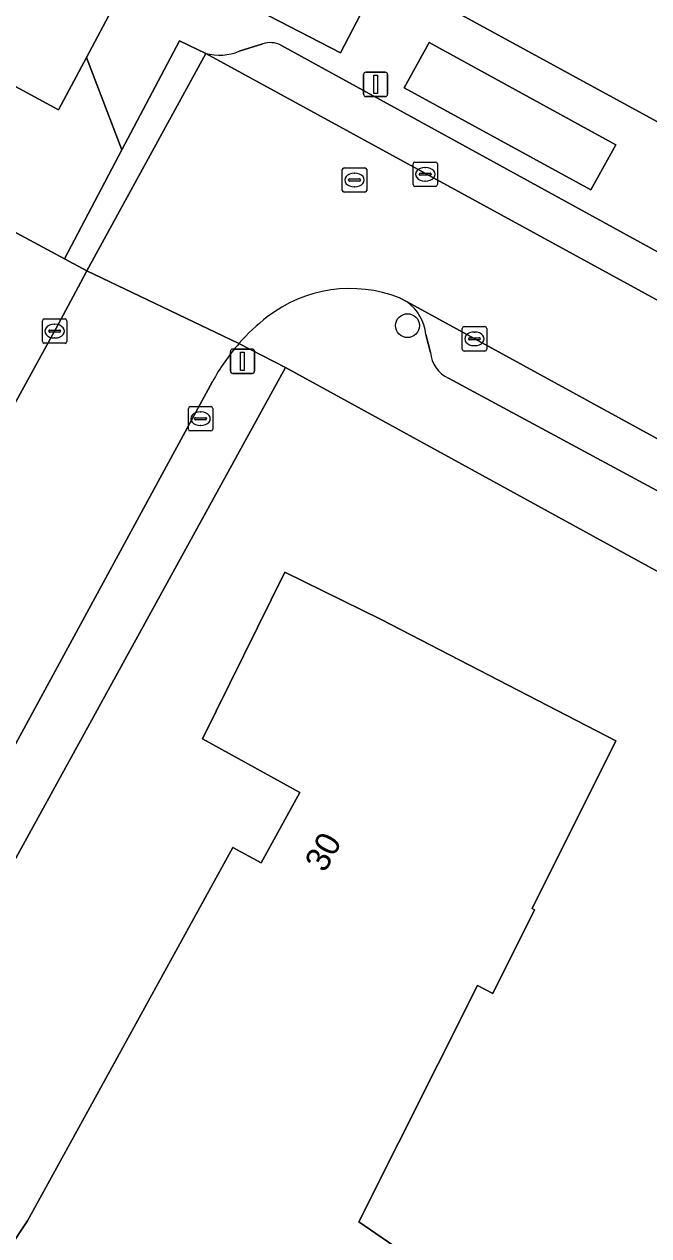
# Model space of a CAD drawing. Extents: x 158352 to 159489, y 383828 to 384603.
# Drawn here: x 158907.03 to 158932.65, y 383999.38 to 384049.08 of the extents above; entities that cross this region are included whole.
import ezdxf

# ---------------------------------------------------------------- set-up
doc = ezdxf.new("R2010")
doc.units = 0
for name, color, linetype in [('IMGEO_Boom', 7, 'Continuous'), ('IMGEO_Erf', 7, 'Continuous'), ('IMGEO_Groenvoorziening', 7, 'Continuous'), ('IMGEO_Kolk', 7, 'Continuous'), ('IMGEO_Lichtmast', 7, 'Continuous'), ('IMGEO_Pand', 7, 'Continuous'), ('IMGEO_Pand_nummerreeks', 7, 'Continuous'), ('IMGEO_Parkeervlak_open', 7, 'Continuous'), ('IMGEO_Rijbaan_lokaal_open', 7, 'Continuous'), ('IMGEO_Rioolput', 7, 'Continuous'), ('IMGEO_Voetpad_open', 7, 'Continuous')]:
    doc.layers.add(name, color=color, linetype=linetype)

msp = doc.modelspace()

# ---------------------------------------------------------------- linework, layer by layer
at = {"layer": 'IMGEO_Boom'}
msp.add_circle((158922.748, 384036.717), 0.489, dxfattribs=at)
at = {"layer": 'IMGEO_Erf'}
msp.add_lwpolyline([(158930.874, 384052.184), (158925.883, 384054.914), (158920.892, 384057.645), (158915.9, 384060.376), (158910.806, 384063.163), (158908.297, 384058.564), (158912.402, 384056.324), (158913.714, 384055.608), (158936.495, 384043.18), (158948.427, 384036.625), (158950.943, 384041.204), (158945.847, 384043.992), (158940.856, 384046.723), (158935.865, 384049.453)], close=True, dxfattribs=at)
for points in [[(158968.65, 384007.096), (158917.741, 384035.003), (158898.498, 384000), (158894.938, 383993.524)], [(158904.731, 383996.342), (158907.165, 384000), (158915.589, 384015.312), (158916.747, 384014.677), (158918.335, 384017.567), (158914.337, 384019.763), (158917.72, 384026.602), (158921.674, 384024.656), (158931.3, 384019.683), (158927.862, 384012.803), (158927.963, 384012.748), (158926.252, 384009.324), (158925.617, 384009.642), (158920.747, 383999.959), (158928.074, 383994.931)]]:
    msp.add_lwpolyline(points, dxfattribs=at)
at = {"layer": 'IMGEO_Groenvoorziening'}
for points in [[(158920.981, 384049.8), (158914.283, 384053.266), (158913.306, 384051.378), (158920.004, 384047.912)], [(158931.289, 384044.139), (158923.632, 384048.327), (158922.619, 384046.475), (158930.276, 384042.287)]]:
    msp.add_lwpolyline(points, close=True, dxfattribs=at)
at = {"layer": 'IMGEO_Kolk'}
for p, q in [((158922.976, 384042.501), (158922.976, 384043.353)), ((158923.051, 384043.427), (158923.903, 384043.427)), ((158923.464, 384043.207), (158923.489, 384043.207)), ((158923.977, 384043.353), (158923.977, 384042.501)), ((158923.235, 384042.921), (158923.235, 384042.933)), ((158923.673, 384042.884), (158923.275, 384042.884)), ((158923.278, 384042.97), (158923.676, 384042.97)), ((158923.487, 384042.647), (158923.462, 384042.647)), ((158923.719, 384042.933), (158923.719, 384042.921)), ((158923.903, 384042.427), (158923.051, 384042.427)), ((158907.774, 384036.066), (158907.774, 384036.918)), ((158907.849, 384036.992), (158908.701, 384036.992)), ((158908.076, 384036.535), (158908.474, 384036.535)), ((158908.262, 384036.772), (158908.287, 384036.772)), ((158908.775, 384036.918), (158908.775, 384036.066)), ((158924.996, 384035.75), (158924.996, 384036.602)), ((158925.071, 384036.676), (158925.923, 384036.676)), ((158925.997, 384036.602), (158925.997, 384035.75)), ((158908.033, 384036.486), (158908.033, 384036.498)), ((158908.471, 384036.449), (158908.073, 384036.449)), ((158908.285, 384036.212), (158908.26, 384036.212)), ((158908.517, 384036.498), (158908.517, 384036.486)), ((158925.255, 384036.17), (158925.255, 384036.182)), ((158925.693, 384036.133), (158925.295, 384036.133)), ((158925.298, 384036.219), (158925.696, 384036.219)), ((158925.484, 384036.456), (158925.509, 384036.456)), ((158925.739, 384036.182), (158925.739, 384036.17)), ((158908.701, 384035.992), (158907.849, 384035.992)), ((158925.923, 384035.676), (158925.071, 384035.676)), ((158925.507, 384035.896), (158925.482, 384035.896)), ((158913.76, 384032.473), (158913.76, 384033.325)), ((158913.835, 384033.399), (158914.687, 384033.399)), ((158914.248, 384033.179), (158914.273, 384033.179)), ((158914.761, 384033.325), (158914.761, 384032.473)), ((158914.019, 384032.893), (158914.019, 384032.905)), ((158914.457, 384032.856), (158914.059, 384032.856)), ((158914.062, 384032.942), (158914.46, 384032.942)), ((158914.271, 384032.619), (158914.246, 384032.619)), ((158914.503, 384032.905), (158914.503, 384032.893)), ((158914.687, 384032.399), (158913.835, 384032.399))]:
    msp.add_line(p, q, dxfattribs=at)
for points in [[(158922.976, 384042.501), (158922.976, 384043.353)], [(158923.051, 384043.427), (158923.903, 384043.427)], [(158923.977, 384043.353), (158923.977, 384042.501)], [(158923.903, 384042.427), (158923.051, 384042.427)], [(158907.774, 384036.066), (158907.774, 384036.918)], [(158907.849, 384036.992), (158908.701, 384036.992)], [(158908.775, 384036.918), (158908.775, 384036.066)], [(158924.996, 384035.75), (158924.996, 384036.602)], [(158925.071, 384036.676), (158925.923, 384036.676)], [(158925.997, 384036.602), (158925.997, 384035.75)], [(158908.701, 384035.992), (158907.849, 384035.992)], [(158925.923, 384035.676), (158925.071, 384035.676)], [(158913.76, 384032.473), (158913.76, 384033.325)], [(158913.835, 384033.399), (158914.687, 384033.399)], [(158914.761, 384033.325), (158914.761, 384032.473)], [(158914.687, 384032.399), (158913.835, 384032.399)]]:
    msp.add_lwpolyline(points, dxfattribs=at)
for centre, radius, start, end in [((158923.053, 384043.351), 0.0765, 91.552, 178.448), ((158923.053, 384043.351), 0.0765, 91.552, 178.448), ((158923.901, 384043.351), 0.0765, 1.552, 88.448), ((158923.901, 384043.351), 0.0765, 1.552, 88.448), ((158923.053, 384042.503), 0.0765, 181.552, 268.448), ((158923.053, 384042.503), 0.0765, 181.552, 268.448), ((158923.275, 384042.93), 0.0403, 85.8775, 175.7526), ((158923.272, 384042.92), 0.0366, 178.938, 274.7102), ((158923.676, 384042.927), 0.043, 264.8664, 352.4533), ((158923.68, 384042.932), 0.0386, 1.7309, 96.639), ((158923.901, 384042.503), 0.0765, 271.552, 358.448), ((158923.901, 384042.503), 0.0765, 271.552, 358.448), ((158907.851, 384036.916), 0.0765, 91.552, 178.448), ((158907.851, 384036.916), 0.0765, 91.552, 178.448), ((158908.073, 384036.495), 0.0403, 85.8775, 175.7526), ((158908.478, 384036.497), 0.0386, 1.7309, 96.639), ((158908.699, 384036.916), 0.0765, 1.552, 88.448), ((158908.699, 384036.916), 0.0765, 1.552, 88.448), ((158925.073, 384036.6), 0.0765, 91.552, 178.448), ((158925.073, 384036.6), 0.0765, 91.552, 178.448), ((158925.921, 384036.6), 0.0765, 1.552, 88.448), ((158925.921, 384036.6), 0.0765, 1.552, 88.448), ((158907.851, 384036.068), 0.0765, 181.552, 268.448), ((158907.851, 384036.068), 0.0765, 181.552, 268.448), ((158908.07, 384036.485), 0.0366, 178.938, 274.7102), ((158908.474, 384036.492), 0.043, 264.8664, 352.4533), ((158908.699, 384036.068), 0.0765, 271.552, 358.448), ((158908.699, 384036.068), 0.0765, 271.552, 358.448), ((158925.295, 384036.179), 0.0403, 85.8775, 175.7526), ((158925.292, 384036.169), 0.0366, 178.938, 274.7102), ((158925.696, 384036.176), 0.043, 264.8664, 352.4533), ((158925.7, 384036.181), 0.0386, 1.7309, 96.639), ((158925.073, 384035.752), 0.0765, 181.552, 268.448), ((158925.073, 384035.752), 0.0765, 181.552, 268.448), ((158925.921, 384035.752), 0.0765, 271.552, 358.448), ((158925.921, 384035.752), 0.0765, 271.552, 358.448), ((158913.837, 384033.323), 0.0765, 91.552, 178.448), ((158913.837, 384033.323), 0.0765, 91.552, 178.448), ((158914.685, 384033.323), 0.0765, 1.552, 88.448), ((158914.685, 384033.323), 0.0765, 1.552, 88.448), ((158914.059, 384032.902), 0.0403, 85.8775, 175.7526), ((158914.056, 384032.892), 0.0366, 178.938, 274.7102), ((158914.46, 384032.899), 0.043, 264.8664, 352.4533), ((158914.464, 384032.904), 0.0386, 1.7309, 96.639), ((158913.837, 384032.475), 0.0765, 181.552, 268.448), ((158913.837, 384032.475), 0.0765, 181.552, 268.448), ((158914.685, 384032.475), 0.0765, 271.552, 358.448), ((158914.685, 384032.475), 0.0765, 271.552, 358.448)]:
    msp.add_arc(centre, radius, start, end, dxfattribs=at)
for centre, major_axis, ratio, start_param, end_param in [((158923.463, 384042.927), (-0.387, 0.002), 0.722429, 4.712389, 7.853982), ((158923.488, 384042.927), (-0.39, 0.002), 0.717154, 1.570796, 4.712389), ((158908.261, 384036.492), (-0.387, 0.002), 0.722429, 4.712389, 7.853982), ((158908.286, 384036.492), (-0.39, 0.002), 0.717154, 1.570796, 4.712389), ((158925.483, 384036.176), (-0.387, 0.002), 0.722429, 4.712389, 7.853982), ((158925.508, 384036.176), (-0.39, 0.002), 0.717154, 1.570796, 4.712389), ((158914.247, 384032.899), (-0.387, 0.002), 0.722429, 4.712389, 7.853982), ((158914.272, 384032.899), (-0.39, 0.002), 0.717154, 1.570796, 4.712389)]:
    msp.add_ellipse(centre, major_axis=major_axis, ratio=ratio, start_param=start_param, end_param=end_param, dxfattribs=at)
at = {"layer": 'IMGEO_Lichtmast'}
for p, q in [((158920.945, 384046.216), (158920.945, 384047.016)), ((158920.945, 384047.016), (158920.945, 384046.216)), ((158921.045, 384047.116), (158921.835, 384047.116)), ((158921.835, 384047.116), (158921.045, 384047.116)), ((158921.935, 384047.016), (158921.935, 384046.216)), ((158921.935, 384046.216), (158921.935, 384047.016)), ((158921.835, 384046.116), (158921.045, 384046.116)), ((158921.045, 384046.116), (158921.835, 384046.116)), ((158915.486, 384034.858), (158915.486, 384035.658)), ((158915.486, 384035.658), (158915.486, 384034.858)), ((158915.586, 384035.758), (158916.376, 384035.758)), ((158916.376, 384035.758), (158915.586, 384035.758)), ((158916.476, 384035.658), (158916.476, 384034.858)), ((158916.476, 384034.858), (158916.476, 384035.658)), ((158916.376, 384034.758), (158915.586, 384034.758)), ((158915.586, 384034.758), (158916.376, 384034.758))]:
    msp.add_line(p, q, dxfattribs=at)
for points in [[(158921.365, 384046.991), (158921.515, 384046.991), (158921.515, 384046.241), (158921.365, 384046.241), (158921.365, 384046.991)], [(158915.906, 384035.633), (158916.056, 384035.633), (158916.056, 384034.883), (158915.906, 384034.883), (158915.906, 384035.633)]]:
    msp.add_lwpolyline(points, dxfattribs=at)
for centre, start, end in [((158921.045, 384047.016), 90, 180), ((158921.045, 384047.016), 90, 180), ((158921.835, 384047.016), 0, 90), ((158921.835, 384047.016), 360, 90), ((158921.045, 384046.216), 180, 270), ((158921.045, 384046.216), 180, 270), ((158921.835, 384046.216), 270, 0), ((158921.835, 384046.216), 270, 0), ((158915.586, 384035.658), 90, 180), ((158915.586, 384035.658), 90, 180), ((158916.376, 384035.658), 0, 90), ((158916.376, 384035.658), 360, 90), ((158915.586, 384034.858), 180, 270), ((158915.586, 384034.858), 180, 270), ((158916.376, 384034.858), 270, 0), ((158916.376, 384034.858), 270, 0)]:
    msp.add_arc(centre, 0.1, start, end, dxfattribs=at)
at = {"layer": 'IMGEO_Pand'}
for points in [[(158921.674, 384024.656), (158917.72, 384026.602), (158914.337, 384019.763), (158918.335, 384017.567), (158916.747, 384014.677), (158915.589, 384015.312), (158907.165, 384000), (158904.731, 383996.342), (158910.451, 383992.416), (158910.727, 383992.794), (158911.605, 383992.218), (158910.525, 383990.681)], [(158928.074, 383994.931), (158920.747, 383999.959), (158925.617, 384009.642), (158926.252, 384009.324), (158927.963, 384012.748), (158927.862, 384012.803), (158931.3, 384019.683), (158921.674, 384024.656)]]:
    msp.add_lwpolyline(points, dxfattribs=at)
at = {"layer": 'IMGEO_Parkeervlak_open'}
for points in [[(158916.816, 384048.284), (158915.85, 384047.976)], [(158943.064, 384034.186), (158942.428, 384034.574), (158917.554, 384048.229)], [(158914.472, 384047.888), (158944.608, 384031.418)], [(158942.249, 384027.016), (158922.734, 384037.688)], [(158923.503, 384036.355), (158923.698, 384035.62)], [(158924.428, 384034.558), (158939.06, 384026.67)]]:
    msp.add_lwpolyline(points, dxfattribs=at)
for centre, radius, start, end in [((158915.032, 384049.957), 2.144, 254.8671, 292.4409), ((158917.112, 384047.282), 1.045, 65.0059, 106.4698), ((158921.641, 384036.169), 1.871, 5.6996, 54.2612), ((158924.975, 384035.716), 1.281, 184.2931, 244.7148)]:
    msp.add_arc(centre, radius, start, end, dxfattribs=at)
at = {"layer": 'IMGEO_Rijbaan_lokaal_open'}
msp.add_lwpolyline([(158909.296, 384050.644), (158905.352, 384052.818), (158904.08, 384053.52), (158900.014, 384055.761), (158898.7, 384056.486), (158894.775, 384058.649), (158893.426, 384059.393), (158889.495, 384061.56), (158888.936, 384061.868), (158884.972, 384064.054), (158882.938, 384065.175), (158881.77, 384063.085), (158880.504, 384060.82), (158890.908, 384055.136), (158894.858, 384052.979), (158896.147, 384052.274), (158900.133, 384050.097), (158902.537, 384048.783), (158906.489, 384046.625), (158908.43, 384045.564), (158909.577, 384047.711), (158910.724, 384049.857)], close=True, dxfattribs=at)
for points in [[(158914.472, 384047.888), (158909.603, 384038.972), (158915.838, 384035.986)], [(158922.419, 384037.86), (158922.734, 384037.688), (158942.249, 384027.016), (158944.608, 384031.418), (158914.472, 384047.888)], [(158915.838, 384035.986), (158909.603, 384038.972), (158909.344, 384038.497), (158908.425, 384036.764), (158898.662, 384018.968), (158889.316, 384002.012), (158888.183, 384000), (158886.543, 383997.087)], [(158902.964, 384012.758), (158914.752, 384034.424)]]:
    msp.add_lwpolyline(points, dxfattribs=at)
for centre, radius, start, end in [((158920.398, 384032.68), 5.56, 68.6884, 127.7581), ((158922.179, 384030.419), 8.438, 127.9143, 138.7193), ((158922.174, 384030.422), 8.432, 138.7135, 151.6676)]:
    msp.add_arc(centre, radius, start, end, dxfattribs=at)
at = {"layer": 'IMGEO_Rioolput'}
for p, q in [((158920.075, 384042.266), (158920.075, 384043.118)), ((158920.15, 384043.192), (158921.002, 384043.192)), ((158921.076, 384043.118), (158921.076, 384042.266)), ((158920.334, 384042.686), (158920.334, 384042.698)), ((158920.772, 384042.649), (158920.374, 384042.649)), ((158920.377, 384042.735), (158920.775, 384042.735)), ((158920.563, 384042.972), (158920.588, 384042.972)), ((158920.818, 384042.698), (158920.818, 384042.686)), ((158921.002, 384042.192), (158920.15, 384042.192)), ((158920.586, 384042.412), (158920.561, 384042.412))]:
    msp.add_line(p, q, dxfattribs=at)
for points in [[(158920.075, 384042.266), (158920.075, 384043.118)], [(158920.15, 384043.192), (158921.002, 384043.192)], [(158921.076, 384043.118), (158921.076, 384042.266)], [(158921.002, 384042.192), (158920.15, 384042.192)]]:
    msp.add_lwpolyline(points, dxfattribs=at)
for centre, radius, start, end in [((158920.152, 384043.116), 0.0765, 91.552, 178.448), ((158920.152, 384043.116), 0.0765, 91.552, 178.448), ((158921, 384043.116), 0.0765, 1.552, 88.448), ((158921, 384043.116), 0.0765, 1.552, 88.448), ((158920.374, 384042.695), 0.0403, 85.8775, 175.7526), ((158920.371, 384042.685), 0.0366, 178.938, 274.7102), ((158920.775, 384042.692), 0.043, 264.8664, 352.4533), ((158920.779, 384042.697), 0.0386, 1.7309, 96.639), ((158920.152, 384042.268), 0.0765, 181.552, 268.448), ((158920.152, 384042.268), 0.0765, 181.552, 268.448), ((158921, 384042.268), 0.0765, 271.552, 358.448), ((158921, 384042.268), 0.0765, 271.552, 358.448)]:
    msp.add_arc(centre, radius, start, end, dxfattribs=at)
for centre, major_axis, ratio, start_param, end_param in [((158920.562, 384042.692), (-0.387, 0.002), 0.722429, 4.712389, 7.853982), ((158920.587, 384042.692), (-0.39, 0.002), 0.717154, 1.570796, 4.712389)]:
    msp.add_ellipse(centre, major_axis=major_axis, ratio=ratio, start_param=start_param, end_param=end_param, dxfattribs=at)
at = {"layer": 'IMGEO_Voetpad_open'}
for points in [[(158949.697, 384035.927), (158948.427, 384036.625), (158936.495, 384043.18), (158913.714, 384055.608), (158910.724, 384049.857), (158909.577, 384047.711), (158911.037, 384043.935), (158913.4, 384048.407), (158914.472, 384047.888)], [(158886.706, 384052.025), (158904.271, 384042.421), (158905.461, 384041.181), (158908.674, 384039.463), (158911.037, 384043.935), (158909.577, 384047.711), (158908.43, 384045.564), (158906.489, 384046.625), (158905.59, 384044.995), (158901.647, 384047.169), (158902.537, 384048.783), (158900.133, 384050.097), (158899.239, 384048.474), (158895.26, 384050.667)], [(158915.85, 384047.976), (158916.816, 384048.284)], [(158917.554, 384048.229), (158942.428, 384034.574), (158943.064, 384034.186)], [(158908.425, 384036.764), (158909.344, 384038.497), (158909.603, 384038.972), (158908.674, 384039.463), (158905.461, 384041.181)], [(158922.734, 384037.688), (158922.419, 384037.86)], [(158886.543, 383997.087), (158888.183, 384000), (158889.316, 384002.012), (158898.662, 384018.968), (158908.425, 384036.764)], [(158923.698, 384035.62), (158923.503, 384036.355)], [(158894.938, 383993.524), (158898.498, 384000), (158917.741, 384035.003), (158915.838, 384035.986)], [(158915.838, 384035.986), (158917.741, 384035.003), (158968.65, 384007.096), (158980.456, 384000.624), (158984.218, 383998.68), (158984.418, 384000)], [(158939.06, 384026.67), (158924.428, 384034.558)], [(158914.752, 384034.424), (158902.964, 384012.758), (158893.145, 383994.963)]]:
    msp.add_lwpolyline(points, dxfattribs=at)
for points in [[(158920.004, 384047.912), (158913.306, 384051.378), (158914.283, 384053.266), (158920.981, 384049.8)], [(158914.472, 384047.888), (158913.4, 384048.407), (158911.037, 384043.935), (158908.674, 384039.463), (158909.603, 384038.972)], [(158931.289, 384044.139), (158930.276, 384042.287), (158922.619, 384046.475), (158923.632, 384048.327)]]:
    msp.add_lwpolyline(points, close=True, dxfattribs=at)
for centre, radius, start, end in [((158915.032, 384049.957), 2.144, 254.8671, 292.4409), ((158917.112, 384047.282), 1.045, 65.0059, 106.4698), ((158920.398, 384032.68), 5.56, 68.6884, 127.7581), ((158921.641, 384036.169), 1.871, 5.6996, 54.2612), ((158922.179, 384030.419), 8.438, 127.9143, 138.7193), ((158922.174, 384030.422), 8.432, 138.7135, 151.6676), ((158924.975, 384035.716), 1.281, 184.2931, 244.7148)]:
    msp.add_arc(centre, radius, start, end, dxfattribs=at)

# ---------------------------------------------------------------- texts
at = {"layer": 'IMGEO_Pand_nummerreeks'}
msp.add_text('30', height=1, rotation=61.0143, dxfattribs=at).set_placement((158919.359, 384014.245))

doc.saveas('drawing.dxf')
